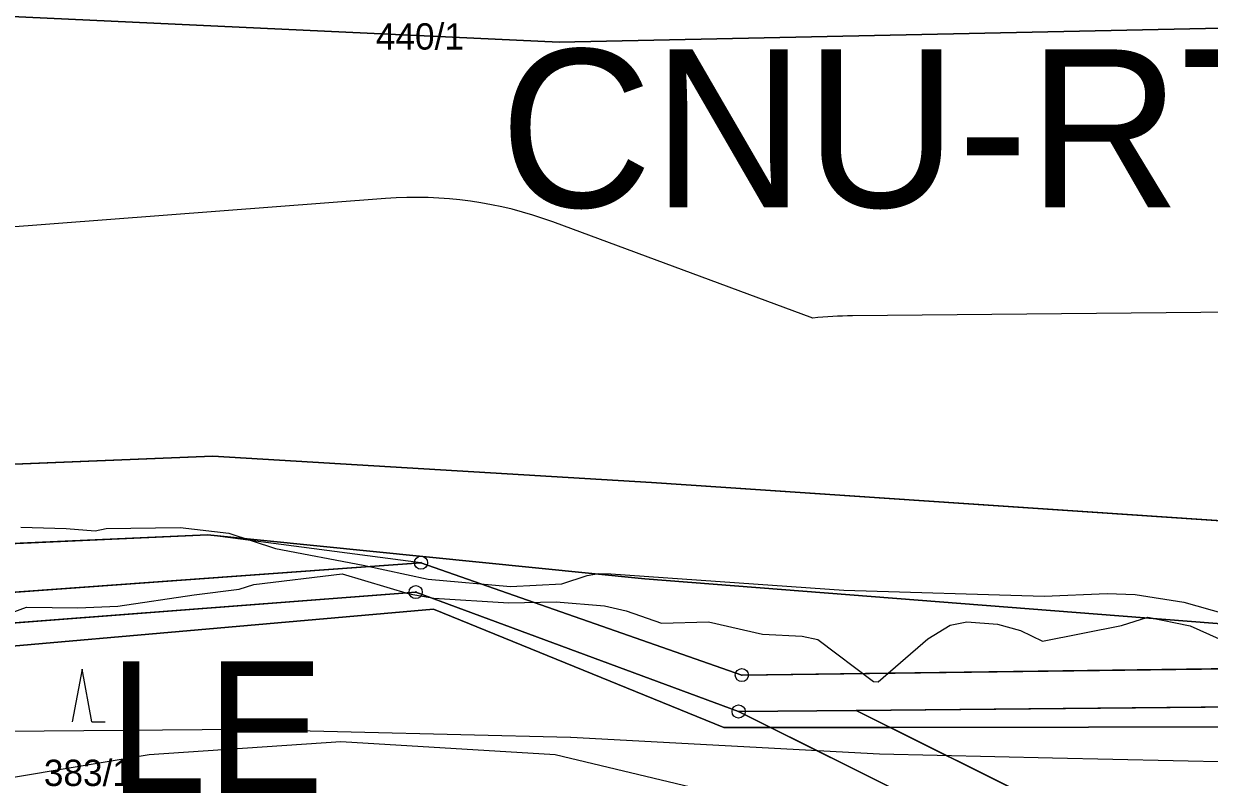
# Model space of a CAD drawing. Extents: x -706130 to -698555, y -971544 to -967260.
# Drawn here: x -703841.7 to -703751.7, y -969998.2 to -969940.9 of the extents above; entities that cross this region are included whole.
import ezdxf

# ---------------------------------------------------------------- set-up
doc = ezdxf.new("R2010")
doc.units = 0
for name, color, linetype in [('_Polohopis reambulance', 7, 'Continuous'), ('BPEJ hranice S', 7, 'Continuous'), ('BPEJ I-II trida ochrany S', 7, 'Continuous'), ('Docházková izochrona - VLAK N', 7, 'Continuous'), ('KN_Hranice_parcel', 7, 'Continuous'), ('KN_Parcelni cisla', 7, 'Continuous'), ('KN_Polygon parcely', 7, 'Continuous'), ('KN_POZEMKY_10_LESNI POZEMEK', 7, 'Continuous'), ('KN_POZEMKY_11_VODNI_PLOCHA', 7, 'Continuous'), ('KN_POZEMKY_14_OSTATNI PLOCHA', 7, 'Continuous'), ('KN_POZEMKY_2_ORNA PUDA', 7, 'Continuous'), ('KN_POZEMKY_7_TTP', 7, 'Continuous'), ('KN_VYUZITI_07_vodni plocha_tok prirozeny', 7, 'Continuous'), ('KN_VYUZITI_17_ostatni plocha_ostatni komunikace', 7, 'Continuous'), ('KN_VYUZITI_27_ostatni plocha_neplodna puda', 7, 'Continuous'), ('KN_Značky bodu BP', 7, 'Continuous'), ('KN_Značky kultur', 7, 'Continuous'), ('Koridor pro revitalizaci a rozvolneni toku N', 7, 'Continuous'), ('Koridor pro revitalizaci a rozvolneni toku N ŠRAFY', 7, 'Continuous'), ('Koridor pro revitalizaci a rozvolneni toku popis N', 7, 'Continuous'), ('OP lesa 30 m', 7, 'Continuous'), ('Plochy lesní všeobecné S', 7, 'Continuous'), ('Plochy smíšené nezastavěného území všeobecné S', 7, 'Continuous'), ('Plochy vodní a vodnich toku S', 7, 'Continuous'), ('Plochy zemědělské všeobecné CELEK S', 7, 'Continuous'), ('Regulační bloky v krajině S', 7, 'Continuous'), ('Regulační bloky v krajině S  TIS', 7, 'Continuous'), ('Regulační kódy v krajině S', 7, 'Continuous'), ('VPO pro zvysovani retencnich schopnosti uzemi_obrys N', 7, 'Continuous'), ('VPO pro zvysovani retencnich schopnosti uzemi_plocha N', 7, 'Continuous'), ('VÝŠKOPIS_vrstevnice hlavní', 7, 'Continuous'), ('Záplavové území stanovene S', 7, 'Continuous'), ('Záplavového území_aktivní zóna S', 7, 'Continuous')]:
    doc.layers.add(name, color=color, linetype=linetype)

msp = doc.modelspace()

# ---------------------------------------------------------------- linework, layer by layer
at = {"layer": '_Polohopis reambulance'}
msp.add_line((-703811.57, -969981.85), (-703827.79, -969979.74), dxfattribs=at)
at = {"layer": 'BPEJ hranice S'}
for points in [[(-703749.59, -969941.19), (-703801.083, -969942.275), (-703916.128, -969936.853), (-703956.239, -969941.19), (-703983.34, -969947.697), (-704005.563, -969952.577), (-704059.63, -969968.438)], [(-704059.63, -969968.438), (-704005.563, -969952.577), (-703983.34, -969947.697), (-703956.239, -969941.19), (-703916.128, -969936.853), (-703801.083, -969942.275), (-703749.59, -969941.19)], [(-703912.125, -970000), (-703898.794, -969997.586), (-703861.952, -969989.883), (-703810.625, -969985.377), (-703788.577, -969994.381), (-703785.013, -969994.376), (-703775.946, -969994.363), (-703715.683, -969994.28), (-703690.247, -969999.01), (-703671.011, -969996.63), (-703670.627, -969996.582), (-703648.301, -969988.361), (-703604.61, -969972.578), (-703582.259, -969964.18), (-703515.667, -969956.858), (-703445.984, -969948.865), (-703431.89, -969956.075), (-703458.6, -969954.88), (-703483.44, -969955.31), (-703531.54, -969962.04), (-703575.57, -969971.42), (-703604.34, -969983.34), (-703639.54, -969992.66), (-703663.21, -970006.89)], [(-703715.683, -969994.28), (-703775.946, -969994.363), (-703785.013, -969994.376), (-703788.577, -969994.381), (-703810.625, -969985.377), (-703861.952, -969989.883), (-703898.794, -969997.586), (-703912.125, -970000)]]:
    msp.add_lwpolyline(points, dxfattribs=at)
at = {"layer": 'BPEJ I-II trida ochrany S'}
for p, q in [((-703854.99, -969974.87), (-703827.37, -969973.74)), ((-703827.37, -969973.74), (-703794.06, -969975.75)), ((-703794.06, -969975.75), (-703749.25, -969978.78)), ((-703827.79, -969979.74), (-703855.16, -969980.96)), ((-703794.56, -969983.07), (-703827.79, -969979.74)), ((-703867.34, -969985.89), (-703811.57, -969981.85)), ((-703811.57, -969981.85), (-703787.2, -969990.39)), ((-703749.81, -969986.56), (-703794.56, -969983.07)), ((-703787.2, -969990.39), (-703717.39, -969989.48))]:
    msp.add_line(p, q, dxfattribs=at)
at = {"layer": 'Docházková izochrona - VLAK N'}
msp.add_circle((-704165.451, -969778.767), 800, dxfattribs=at)
at = {"layer": 'KN_Hranice_parcel'}
for p, q in [((-703787.45, -969993.16), (-703778.52, -969993.08)), ((-703764.14, -970004.79), (-703787.45, -969993.16))]:
    msp.add_line(p, q, dxfattribs=at)
for points in [[(-703558.02, -969869.09), (-703558.22, -969869.85), (-703562.75, -969885.36), (-703579.35, -969929.2), (-703589.9, -969943.21), (-703608.44, -969958.89), (-703632.35, -969975.24), (-703661.73, -969985.21), (-703679.9, -969989.19), (-703696.31, -969989.79), (-703749.81, -969986.56), (-703794.56, -969983.07), (-703827.79, -969979.74), (-703855.16, -969980.96), (-703905.11, -969983.69), (-703992.55, -969988.71), (-704076.8, -969992.91), (-704108.23, -969995.06)], [(-704108.41, -969989.66), (-704077.35, -969987.18), (-703992.89, -969982.61), (-703905.13, -969977.59), (-703854.99, -969974.87), (-703827.37, -969973.74), (-703794.06, -969975.75), (-703749.25, -969978.78), (-703686.27, -969982.99), (-703680.52, -969982.14), (-703663.2, -969978.66), (-703635.64, -969967.66), (-703612.95, -969953.43), (-703596.15, -969937.45), (-703586.44, -969924.77), (-703569.12, -969883.12)], [(-704089.75, -970059.21), (-704011.23, -970034.23), (-703991.66, -970024.21), (-703969.51, -970006.92), (-703941.53, -969999.26), (-703897.87, -969993.56), (-703867.34, -969985.89), (-703811.57, -969981.85), (-703787.2, -969990.39), (-703717.39, -969989.48), (-703691.36, -969994.41), (-703670.98, -969991.62), (-703632.13, -969975.96), (-703585.29, -969956.45), (-703444.12, -969940.96), (-703404.38, -969953.94), (-703344.87, -969968.42)], [(-703427.32, -969956.28), (-703445.78, -969946.75), (-703583.17, -969963.85), (-703672.07, -969995.4), (-703690.98, -969997.57), (-703717.56, -969992.5), (-703778.52, -969993.08)], [(-703787.45, -969993.16), (-703811.97, -969984.08), (-703862.8, -969987.98), (-703898.23, -969996.24), (-703950.04, -970005.46)], [(-703778.52, -969993.08), (-703758.22, -970003.2), (-703729.25, -970002.03), (-703680.85, -970002.06), (-703663.21, -970006.89)]]:
    msp.add_lwpolyline(points, dxfattribs=at)
at = {"layer": 'KN_Polygon parcely'}
for points in [[(-703729.21, -969889.38), (-703753.14, -969893.54), (-703761.7, -969894.9), (-703884.76, -969916.4), (-703948.92, -969927.05), (-703980.12, -969933.57), (-704029.13, -969942.03), (-704105.83, -969954.82), (-704123.1, -969958.73), (-704142.84, -969963.14), (-704130.34, -969989.62), (-704108.41, -969989.66), (-704077.35, -969987.18), (-703992.89, -969982.61), (-703905.13, -969977.59), (-703854.99, -969974.87), (-703827.37, -969973.74), (-703794.06, -969975.75), (-703749.25, -969978.78)], [(-703749.25, -969978.78), (-703794.06, -969975.75), (-703827.37, -969973.74), (-703854.99, -969974.87), (-703905.13, -969977.59), (-703992.89, -969982.61), (-704077.35, -969987.18), (-704108.41, -969989.66), (-704130.34, -969989.62), (-704127.02, -969996.22), (-704108.23, -969995.06), (-704076.8, -969992.91), (-703992.55, -969988.71), (-703905.11, -969983.69), (-703855.16, -969980.96), (-703827.79, -969979.74), (-703794.56, -969983.07), (-703749.81, -969986.56)], [(-703749.81, -969986.56), (-703794.56, -969983.07), (-703827.79, -969979.74), (-703855.16, -969980.96), (-703905.11, -969983.69), (-703992.55, -969988.71), (-704076.8, -969992.91), (-704108.23, -969995.06), (-704127.02, -969996.22), (-704097.62, -970043.99)], [(-703941.53, -969999.26), (-703897.87, -969993.56), (-703867.34, -969985.89), (-703811.57, -969981.85), (-703787.2, -969990.39), (-703717.39, -969989.48)], [(-703717.39, -969989.48), (-703787.2, -969990.39), (-703811.57, -969981.85), (-703867.34, -969985.89), (-703897.87, -969993.56), (-703941.53, -969999.26)], [(-703950.04, -970005.46), (-703898.23, -969996.24), (-703862.8, -969987.98), (-703811.97, -969984.08), (-703787.45, -969993.16), (-703778.52, -969993.08), (-703717.56, -969992.5)]]:
    msp.add_lwpolyline(points, dxfattribs=at)
for points in [[(-703717.56, -969992.5), (-703778.52, -969993.08), (-703758.22, -970003.2), (-703729.25, -970002.03), (-703680.85, -970002.06), (-703663.21, -970006.89), (-703639.54, -969992.66), (-703604.34, -969983.34), (-703575.57, -969971.42), (-703531.54, -969962.04), (-703483.44, -969955.31), (-703458.6, -969954.88), (-703427.32, -969956.28), (-703445.78, -969946.75), (-703583.17, -969963.85), (-703672.07, -969995.4), (-703690.98, -969997.57)], [(-703414.09, -969963.12), (-703450.67, -969965.45), (-703598.56, -969999.6), (-703663.21, -970006.89), (-703680.85, -970002.06), (-703729.25, -970002.03), (-703758.22, -970003.2), (-703778.52, -969993.08), (-703787.45, -969993.16), (-703764.14, -970004.79), (-703759.3, -970007.2), (-703738.7, -970005.71), (-703729.02, -970005.08), (-703682.43, -970004.51), (-703663.31, -970011.54), (-703598.02, -970002.89), (-703528.42, -969987.68), (-703453.27, -969969.46), (-703416.59, -969966.32), (-703403.63, -969968.52)], [(-703898.23, -969996.24), (-703950.04, -970005.46), (-703944.74, -970009.83), (-703870.49, -970001.64), (-703840.75, -970004.66), (-703818.85, -970002.85), (-703803.95, -970004.28), (-703764.14, -970004.79), (-703787.45, -969993.16), (-703811.97, -969984.08), (-703862.8, -969987.98)]]:
    msp.add_lwpolyline(points, close=True, dxfattribs=at)
at = {"layer": 'KN_POZEMKY_10_LESNI POZEMEK'}
for p, q in [((-703862.8, -969987.98), (-703811.97, -969984.08)), ((-703811.97, -969984.08), (-703787.45, -969993.16)), ((-703778.52, -969993.08), (-703717.56, -969992.5)), ((-703787.45, -969993.16), (-703764.14, -970004.79)), ((-703758.22, -970003.2), (-703778.52, -969993.08))]:
    msp.add_line(p, q, dxfattribs=at)
at = {"layer": 'KN_POZEMKY_11_VODNI_PLOCHA'}
for p, q in [((-703854.99, -969974.87), (-703827.37, -969973.74)), ((-703827.37, -969973.74), (-703794.06, -969975.75)), ((-703794.06, -969975.75), (-703749.25, -969978.78)), ((-703827.79, -969979.74), (-703855.16, -969980.96)), ((-703794.56, -969983.07), (-703827.79, -969979.74)), ((-703749.81, -969986.56), (-703794.56, -969983.07))]:
    msp.add_line(p, q, dxfattribs=at)
at = {"layer": 'KN_POZEMKY_14_OSTATNI PLOCHA'}
for p, q in [((-703867.34, -969985.89), (-703811.57, -969981.85)), ((-703811.57, -969981.85), (-703787.2, -969990.39)), ((-703811.97, -969984.08), (-703862.8, -969987.98)), ((-703787.45, -969993.16), (-703811.97, -969984.08)), ((-703787.2, -969990.39), (-703717.39, -969989.48)), ((-703717.56, -969992.5), (-703778.52, -969993.08)), ((-703787.45, -969993.16), (-703778.52, -969993.08)), ((-703778.52, -969993.08), (-703787.45, -969993.16)), ((-703764.14, -970004.79), (-703787.45, -969993.16)), ((-703778.52, -969993.08), (-703758.22, -970003.2))]:
    msp.add_line(p, q, dxfattribs=at)
at = {"layer": 'KN_POZEMKY_2_ORNA PUDA'}
for p, q in [((-703827.37, -969973.74), (-703854.99, -969974.87)), ((-703794.06, -969975.75), (-703827.37, -969973.74)), ((-703749.25, -969978.78), (-703794.06, -969975.75))]:
    msp.add_line(p, q, dxfattribs=at)
at = {"layer": 'KN_POZEMKY_7_TTP'}
for p, q in [((-703855.16, -969980.96), (-703827.79, -969979.74)), ((-703827.79, -969979.74), (-703794.56, -969983.07)), ((-703811.57, -969981.85), (-703867.34, -969985.89)), ((-703787.2, -969990.39), (-703811.57, -969981.85)), ((-703794.56, -969983.07), (-703749.81, -969986.56)), ((-703717.39, -969989.48), (-703787.2, -969990.39))]:
    msp.add_line(p, q, dxfattribs=at)
at = {"layer": 'KN_VYUZITI_07_vodni plocha_tok prirozeny'}
for p, q in [((-703854.99, -969974.87), (-703827.37, -969973.74)), ((-703827.37, -969973.74), (-703794.06, -969975.75)), ((-703794.06, -969975.75), (-703749.25, -969978.78)), ((-703827.79, -969979.74), (-703855.16, -969980.96)), ((-703794.56, -969983.07), (-703827.79, -969979.74)), ((-703749.81, -969986.56), (-703794.56, -969983.07))]:
    msp.add_line(p, q, dxfattribs=at)
at = {"layer": 'KN_VYUZITI_17_ostatni plocha_ostatni komunikace'}
for p, q in [((-703867.34, -969985.89), (-703811.57, -969981.85)), ((-703811.57, -969981.85), (-703787.2, -969990.39)), ((-703811.97, -969984.08), (-703862.8, -969987.98)), ((-703787.45, -969993.16), (-703811.97, -969984.08)), ((-703787.2, -969990.39), (-703717.39, -969989.48)), ((-703717.56, -969992.5), (-703778.52, -969993.08)), ((-703778.52, -969993.08), (-703787.45, -969993.16))]:
    msp.add_line(p, q, dxfattribs=at)
at = {"layer": 'KN_VYUZITI_27_ostatni plocha_neplodna puda'}
for p, q in [((-703787.45, -969993.16), (-703778.52, -969993.08)), ((-703764.14, -970004.79), (-703787.45, -969993.16)), ((-703778.52, -969993.08), (-703758.22, -970003.2))]:
    msp.add_line(p, q, dxfattribs=at)
at = {"layer": 'KN_Značky bodu BP'}
for centre, radius in [((-703811.57, -969981.85), 0.5), ((-703811.57, -969981.85), 0.0303), ((-703811.97, -969984.08), 0.5), ((-703811.97, -969984.08), 0.0303), ((-703787.2, -969990.39), 0.5), ((-703787.2, -969990.39), 0.0303), ((-703787.45, -969993.16), 0.5), ((-703787.45, -969993.16), 0.0303)]:
    msp.add_circle(centre, radius, dxfattribs=at)
at = {"layer": 'KN_Značky kultur'}
for p, q in [((-703837.31, -969989.95), (-703838.06, -969993.95)), ((-703836.56, -969993.95), (-703837.31, -969989.95)), ((-703836.56, -969993.95), (-703835.564, -969993.95))]:
    msp.add_line(p, q, dxfattribs=at)
at = {"layer": 'Koridor pro revitalizaci a rozvolneni toku N'}
for points in [[(-703884.61, -969995.426), (-703884.001, -969995.41), (-703861.164, -969994.8), (-703825.212, -969994.49), (-703800.204, -969995.114)], [(-703800.204, -969995.114), (-703800.203, -969995.114), (-703776.757, -969996.363), (-703763.626, -969996.669)], [(-703763.626, -969996.669), (-703749.87, -969996.988), (-703702.664, -969996.988), (-703693.132, -969996.681)]]:
    msp.add_lwpolyline(points, dxfattribs=at)
at = {"layer": 'Koridor pro revitalizaci a rozvolneni toku N ŠRAFY'}
for points in [[(-703884.61, -969995.426), (-703884.001, -969995.41), (-703861.164, -969994.8), (-703825.212, -969994.49), (-703800.204, -969995.114)], [(-703800.204, -969995.114), (-703800.203, -969995.114), (-703776.757, -969996.363), (-703763.626, -969996.669)], [(-703763.626, -969996.669), (-703749.87, -969996.988), (-703702.664, -969996.988), (-703693.132, -969996.681)]]:
    msp.add_lwpolyline(points, dxfattribs=at)
at = {"layer": 'OP lesa 30 m'}
for p, q in [((-703814.265, -969954.168), (-703865.095, -969958.068)), ((-703781.803, -969963.26), (-703801.552, -969955.947)), ((-703717.845, -969962.501), (-703778.805, -969963.081))]:
    msp.add_line(p, q, dxfattribs=at)
for centre, start, end in [((-703811.97, -969984.08), 69.67991, 94.3875), ((-703778.52, -969993.08), 90.54512, 96.28298)]:
    msp.add_arc(centre, 30, start, end, dxfattribs=at)
at = {"layer": 'Plochy lesní všeobecné S'}
for p, q in [((-703811.97, -969984.08), (-703862.8, -969987.98)), ((-703787.45, -969993.16), (-703811.97, -969984.08)), ((-703717.56, -969992.5), (-703778.52, -969993.08)), ((-703764.14, -970004.79), (-703787.45, -969993.16)), ((-703778.52, -969993.08), (-703758.22, -970003.2))]:
    msp.add_line(p, q, dxfattribs=at)
at = {"layer": 'Plochy smíšené nezastavěného území všeobecné S'}
for p, q in [((-703827.79, -969979.74), (-703855.16, -969980.96)), ((-703794.56, -969983.07), (-703827.79, -969979.74)), ((-703749.81, -969986.56), (-703794.56, -969983.07)), ((-703862.8, -969987.98), (-703811.97, -969984.08)), ((-703811.97, -969984.08), (-703787.45, -969993.16)), ((-703778.52, -969993.08), (-703717.56, -969992.5)), ((-703787.45, -969993.16), (-703764.14, -970004.79)), ((-703758.22, -970003.2), (-703778.52, -969993.08))]:
    msp.add_line(p, q, dxfattribs=at)
at = {"layer": 'Plochy vodní a vodnich toku S'}
for p, q in [((-703827.37, -969973.74), (-703854.99, -969974.87)), ((-703794.06, -969975.75), (-703827.37, -969973.74)), ((-703749.25, -969978.78), (-703794.06, -969975.75)), ((-703855.16, -969980.96), (-703827.79, -969979.74)), ((-703827.79, -969979.74), (-703794.56, -969983.07)), ((-703794.56, -969983.07), (-703749.81, -969986.56))]:
    msp.add_line(p, q, dxfattribs=at)
at = {"layer": 'Plochy zemědělské všeobecné CELEK S'}
for p, q in [((-703854.99, -969974.87), (-703827.37, -969973.74)), ((-703827.37, -969973.74), (-703794.06, -969975.75)), ((-703794.06, -969975.75), (-703749.25, -969978.78))]:
    msp.add_line(p, q, dxfattribs=at)
at = {"layer": 'Regulační bloky v krajině S'}
for p, q in [((-703827.37, -969973.74), (-703854.99, -969974.87)), ((-703854.99, -969974.87), (-703827.37, -969973.74)), ((-703794.06, -969975.75), (-703827.37, -969973.74)), ((-703827.37, -969973.74), (-703794.06, -969975.75)), ((-703749.25, -969978.78), (-703794.06, -969975.75)), ((-703794.06, -969975.75), (-703749.25, -969978.78)), ((-703855.16, -969980.96), (-703827.79, -969979.74)), ((-703827.79, -969979.74), (-703855.16, -969980.96)), ((-703827.79, -969979.74), (-703794.56, -969983.07)), ((-703794.56, -969983.07), (-703827.79, -969979.74)), ((-703794.56, -969983.07), (-703749.81, -969986.56)), ((-703749.81, -969986.56), (-703794.56, -969983.07)), ((-703811.97, -969984.08), (-703862.8, -969987.98)), ((-703862.8, -969987.98), (-703811.97, -969984.08)), ((-703787.45, -969993.16), (-703811.97, -969984.08)), ((-703811.97, -969984.08), (-703787.45, -969993.16)), ((-703717.56, -969992.5), (-703778.52, -969993.08)), ((-703778.52, -969993.08), (-703717.56, -969992.5)), ((-703764.14, -970004.79), (-703787.45, -969993.16)), ((-703787.45, -969993.16), (-703764.14, -970004.79)), ((-703778.52, -969993.08), (-703758.22, -970003.2)), ((-703758.22, -970003.2), (-703778.52, -969993.08))]:
    msp.add_line(p, q, dxfattribs=at)
at = {"layer": 'Regulační bloky v krajině S  TIS'}
for p, q in [((-703827.37, -969973.74), (-703854.99, -969974.87)), ((-703794.06, -969975.75), (-703827.37, -969973.74)), ((-703749.25, -969978.78), (-703794.06, -969975.75)), ((-703855.16, -969980.96), (-703827.79, -969979.74)), ((-703827.79, -969979.74), (-703794.56, -969983.07)), ((-703794.56, -969983.07), (-703749.81, -969986.56))]:
    msp.add_line(p, q, dxfattribs=at)
at = {"layer": 'VPO pro zvysovani retencnich schopnosti uzemi_obrys N'}
for points in [[(-703884.61, -969995.426), (-703884.001, -969995.41), (-703861.164, -969994.8), (-703825.212, -969994.49), (-703800.204, -969995.114)], [(-703800.204, -969995.114), (-703800.203, -969995.114), (-703776.757, -969996.363), (-703763.626, -969996.669)], [(-703763.626, -969996.669), (-703749.87, -969996.988), (-703702.664, -969996.988), (-703693.132, -969996.681)]]:
    msp.add_lwpolyline(points, dxfattribs=at)
at = {"layer": 'VPO pro zvysovani retencnich schopnosti uzemi_plocha N'}
for points in [[(-703884.61, -969995.426), (-703884.001, -969995.41), (-703861.164, -969994.8), (-703825.212, -969994.49), (-703800.204, -969995.114)], [(-703800.204, -969995.114), (-703800.203, -969995.114), (-703776.757, -969996.363), (-703763.626, -969996.669)], [(-703763.626, -969996.669), (-703749.87, -969996.988), (-703702.664, -969996.988), (-703693.132, -969996.681)]]:
    msp.add_lwpolyline(points, dxfattribs=at)
at = {"layer": 'VÝŠKOPIS_vrstevnice hlavní'}
msp.add_lwpolyline([(-703602.65, -969973.623), (-703619.057, -969982.897), (-703649.304, -969995.737), (-703661.288, -969999.589), (-703670.419, -970001.729), (-703680.406, -970003.013), (-703704.945, -970002.728), (-703714.932, -970004.155), (-703720.924, -970005.724), (-703744.608, -970014.142), (-703752.597, -970014.427), (-703760.587, -970012.715), (-703784.759, -970000.435), (-703801.39, -969996.451), (-703817.655, -969995.452), (-703832.207, -969996.451), (-703848.472, -969999.161), (-703940.804, -970023.271)], dxfattribs=at)
at = {"layer": 'Záplavové území stanovene S'}
msp.add_lwpolyline([(-703843.875, -969986.088), (-703841.538, -969985.229), (-703837.64, -969985.272), (-703834.588, -969985.162), (-703828.787, -969984.287), (-703825.375, -969983.871), (-703824.257, -969983.493), (-703817.551, -969982.699), (-703812.462, -969984.212), (-703810.583, -969984.532), (-703804.903, -969984.903), (-703801.31, -969984.828), (-703797.636, -969985.114), (-703795.997, -969985.497), (-703793.295, -969986.455), (-703789.746, -969986.335), (-703785.625, -969987.285), (-703782.625, -969987.438), (-703781.44, -969987.69), (-703777.205, -969990.875), (-703776.849, -969990.901), (-703773.073, -969987.625), (-703771.393, -969986.607), (-703770.125, -969986.345), (-703767.778, -969986.528), (-703766.046, -969987.005), (-703764.375, -969987.81), (-703758.375, -969986.609), (-703756.375, -969985.998), (-703753.154, -969986.654), (-703750.961, -969987.625)], dxfattribs=at)
at = {"layer": 'Záplavového území_aktivní zóna S'}
msp.add_lwpolyline([(-703841.95, -969979.141), (-703838.513, -969979.237), (-703836.312, -969979.438), (-703835.474, -969979.251), (-703829.851, -969979.164), (-703826.152, -969979.615), (-703822.629, -969980.761), (-703815.951, -969982.038), (-703811.037, -969983.096), (-703804.779, -969983.668), (-703800.868, -969983.448), (-703798.953, -969982.811), (-703798.094, -969982.681), (-703797.16, -969982.693), (-703779.46, -969983.929), (-703764.259, -969984.381), (-703759.462, -969984.179), (-703757.328, -969984.261), (-703753.636, -969984.841), (-703748.347, -969986.352)], dxfattribs=at)

# ---------------------------------------------------------------- texts
at = {"layer": 'KN_Parcelni cisla'}
for s, p in [('440/1', (-703815, -969942.85)), ('383/1', (-703840.21, -969998.82))]:
    msp.add_text(s, height=2, dxfattribs=at).set_placement(p)
at = {"layer": 'Koridor pro revitalizaci a rozvolneni toku popis N'}
msp.add_text('CNU-RT04', height=12, dxfattribs=at).set_placement((-703805.591, -969954.834))
at = {"layer": 'Regulační kódy v krajině S'}
msp.add_text('LE', height=10, dxfattribs=at).set_placement((-703835.295, -969999.357))

doc.saveas('drawing.dxf')
